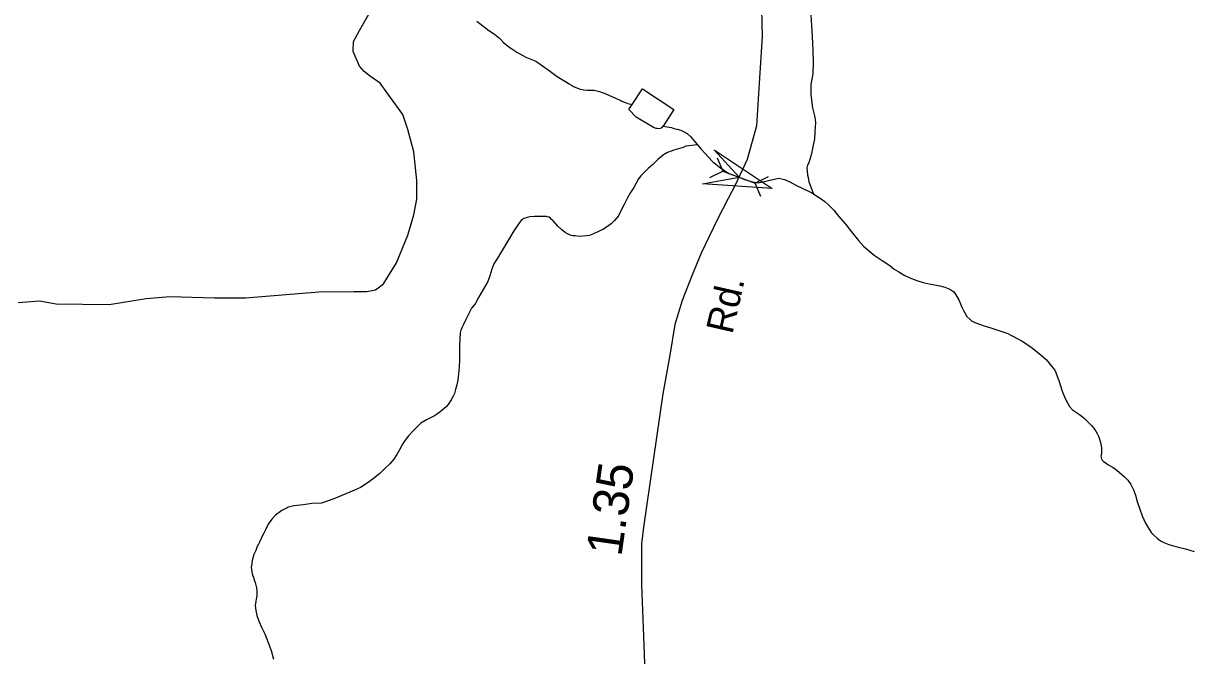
# Model space of a CAD drawing. Extents: x 2220236 to 2384410, y 720751 to 894131.
# Drawn here: x 2318475 to 2322567, y 869383 to 871598 of the extents above; entities that cross this region are included whole.
import ezdxf

# ---------------------------------------------------------------- set-up
doc = ezdxf.new("R2010")
doc.units = 0
for name, color, linetype in [('Exist Hydrographic Creek Single Shore', 7, 'Continuous'), ('Exist Hydrographic Misc Water Feature', 7, 'Continuous'), ('Exist Road Non-System Type 51', 7, 'Continuous'), ('Exist Road Secondary Mileage Hundredths English Label', 7, 'Continuous'), ('Exist Road Secondary Structure Pipe Attributed CELL', 7, 'Continuous'), ('Exist Road Secondary Structure Pipe CELL', 7, 'Continuous'), ('Exist Road Secondary Type 51 Attributed', 7, 'Continuous'), ('Exist Road Secondary Type 51 Label', 7, 'Continuous')]:
    doc.layers.add(name, color=color, linetype=linetype)

msp = doc.modelspace()

# ---------------------------------------------------------------- linework, layer by layer
at = {"layer": 'Exist Hydrographic Creek Single Shore'}
for points in [[(2321242.5, 871001), (2321247.7, 870998.1), (2321265.6, 870985.6), (2321281.7, 870973.8), (2321297.6, 870959.9), (2321313.7, 870944.1), (2321329.6, 870923.4), (2321355.6, 870894), (2321375.6, 870867.9), (2321399.7, 870837.6), (2321417.7, 870818), (2321455.6, 870786.7), (2321483.2, 870767.2), (2321509.6, 870749.5), (2321525.6, 870737.7), (2321541.7, 870727.8), (2321562.4, 870715.4), (2321577.7, 870707.9), (2321591.7, 870701.8), (2321607.6, 870696.1), (2321627.2, 870690.3), (2321647.6, 870685.3), (2321667.6, 870682.1), (2321685.3, 870678.7), (2321702.9, 870673.6), (2321713.7, 870670), (2321723.9, 870664.6), (2321733.6, 870657.6), (2321741.6, 870647.4), (2321751.8, 870629.8), (2321757.1, 870616), (2321761.6, 870603.8), (2321767.7, 870591.8), (2321779.8, 870571.7), (2321789.8, 870561.5), (2321795.8, 870556), (2321807.7, 870550), (2321823.7, 870544.1), (2321843.8, 870537.5), (2321863.6, 870531.7), (2321887.8, 870523.7), (2321923.1, 870511.2), (2321973, 870484.6), (2322003.8, 870465.2), (2322040.6, 870436.3), (2322058.3, 870419.9), (2322075.8, 870397.8), (2322087.8, 870383.5), (2322091.7, 870375.4), (2322097.8, 870358.5), (2322101.7, 870347), (2322113.2, 870309.7), (2322123.7, 870283.9), (2322131.7, 870269.4), (2322139.8, 870255.9), (2322149.9, 870244.7), (2322173.8, 870227.7), (2322183.9, 870221.5), (2322192.2, 870214.5), (2322201.2, 870205), (2322208.7, 870197.9), (2322216.2, 870190), (2322225, 870179.8), (2322228.2, 870174.1), (2322231.8, 870169.5), (2322235.8, 870161.4), (2322240.4, 870151.6), (2322243.8, 870141.2), (2322247.7, 870129.9), (2322249.8, 870117.6), (2322251.1, 870110.2), (2322251.7, 870103.7), (2322251.7, 870099.7), (2322251, 870091.4), (2322249.9, 870085.6), (2322249.4, 870081.6), (2322249.8, 870077.4), (2322251.2, 870072.6), (2322253.8, 870067.7), (2322257.8, 870063.7), (2322263.7, 870059.9), (2322274, 870053), (2322290.2, 870043), (2322298.9, 870037.6), (2322313.7, 870026), (2322331.8, 870009.3), (2322343.7, 869997.6), (2322353.7, 869983.2), (2322362.9, 869964), (2322369.9, 869945.2), (2322375.8, 869923.5), (2322385.5, 869895.9), (2322393.8, 869873.2), (2322405.7, 869847.5), (2322415.8, 869829.9), (2322425.9, 869814.7), (2322435.7, 869803.7)], [(2322435.7, 869803.7), (2322445.9, 869794.1), (2322457.9, 869785.6), (2322469.7, 869779.5), (2322487, 869772.8), (2322503.8, 869767.9), (2322519.8, 869763.5), (2322545.9, 869757.2), (2322561, 869753), (2322575.9, 869747.8)]]:
    msp.add_lwpolyline(points, dxfattribs=at)
at = {"layer": 'Exist Hydrographic Misc Water Feature'}
for points in [[(2321233.6, 871627.5), (2321237.7, 871552.3), (2321239.7, 871503.9), (2321241.7, 871459.8), (2321239.7, 871421.9), (2321233.6, 871383.8), (2321233.6, 871350.2), (2321235.6, 871329.9), (2321239.6, 871302.1), (2321247.7, 871269.6), (2321249.7, 871251.6), (2321247.6, 871217.9), (2321245.6, 871194.1), (2321239.6, 871160.2), (2321235.6, 871141.8), (2321231.7, 871129.5), (2321225.7, 871109.4), (2321221.6, 871102), (2321219.6, 871091.9), (2321220, 871082.2), (2321221.6, 871066.6), (2321223.6, 871058.5), (2321226.4, 871043), (2321231.6, 871027.6), (2321239.6, 871009.9), (2321242.5, 871001)], [(2320063.3, 871605.7), (2320105.4, 871573.9), (2320125.4, 871560.1), (2320143.3, 871546), (2320157.3, 871531.8), (2320175.4, 871516.1), (2320203.4, 871497.4), (2320235.3, 871479.9), (2320269.5, 871465.7), (2320285.5, 871455.8), (2320321.4, 871430.3), (2320345.3, 871412.2), (2320377.3, 871392.3), (2320387.2, 871386.9), (2320395.4, 871381.5), (2320401.4, 871377.7), (2320415.4, 871371.7), (2320425.4, 871367.9), (2320437.9, 871365.2), (2320451.5, 871364.2), (2320465.3, 871363.9), (2320473.3, 871364.3), (2320479.4, 871363.7), (2320493.5, 871360.1), (2320515.5, 871351.2), (2320549.5, 871336.2), (2320567.5, 871327.9), (2320571.6, 871325.5), (2320580.7, 871321.8), (2320592.5, 871317.3), (2320607.3, 871313.9)], [(2320607.3, 871313.9), (2320643.6, 871369.4), (2320753.4, 871296.1), (2320716, 871238.8)], [(2320716, 871238.8), (2320715.4, 871237.9), (2320711.6, 871233.6), (2320709.1, 871231.1), (2320705.5, 871230.1), (2320701.4, 871229.2), (2320695.5, 871229.7), (2320691.1, 871230.3), (2320681.6, 871234.1), (2320621.5, 871270.1), (2320595.4, 871296.2), (2320607.3, 871313.9)], [(2320716, 871238.8), (2320729.5, 871236.1), (2320737.4, 871234.6), (2320744.8, 871233.3), (2320753.9, 871230.5), (2320765.5, 871227.6), (2320777.4, 871224.1), (2320787.6, 871219.5), (2320799.9, 871212.6), (2320811.5, 871201.7), (2320823.5, 871188.1), (2320836.3, 871173.1)], [(2320836.3, 871173.1), (2320795.5, 871168.2), (2320785.5, 871163.6), (2320777.6, 871161.7), (2320753.5, 871154.1), (2320731.4, 871145.8), (2320717.5, 871138), (2320709.6, 871131.9), (2320697.6, 871121.6), (2320679.5, 871103.4), (2320663.5, 871089.7), (2320649.4, 871076), (2320637.5, 871064.1), (2320629.5, 871053.9), (2320613.6, 871023.7), (2320601.5, 871006), (2320591.4, 870987.5), (2320579.4, 870964), (2320569.4, 870943.8), (2320559.4, 870923.8), (2320545.5, 870907.6), (2320533.4, 870895.7), (2320505.4, 870875.6), (2320499.3, 870873.7), (2320485.3, 870867.3), (2320463.3, 870857.4), (2320457.4, 870855.6), (2320447.3, 870853.6), (2320423.3, 870851.8), (2320407.4, 870853.6), (2320399.4, 870854), (2320393.4, 870855.4), (2320381.3, 870861.5), (2320373.3, 870866.2), (2320360.5, 870875.4), (2320347.4, 870888.1), (2320331.3, 870905.4), (2320329.4, 870907.8), (2320325.2, 870911.8), (2320321.3, 870915.6), (2320316.3, 870919.6), (2320309.8, 870921), (2320307.4, 870921.7), (2320293.2, 870921.9), (2320282.8, 870922.3), (2320265.4, 870921.6), (2320249.3, 870920.1), (2320239.3, 870918.1), (2320233.2, 870916.2), (2320226.5, 870914.2), (2320223.2, 870911.6), (2320219, 870907.4), (2320212.8, 870900.6), (2320203.2, 870887), (2320193.4, 870871), (2320177.3, 870845.7), (2320153.3, 870805.3), (2320135.3, 870776), (2320123.1, 870755.7), (2320115.3, 870737.3), (2320109.3, 870713.3), (2320101.3, 870694.1), (2320085.2, 870665.7), (2320069.2, 870637.8), (2320057.2, 870616.1), (2320045.1, 870600), (2320035.3, 870581.4), (2320025.1, 870561.4), (2320017.2, 870543.8), (2320011.1, 870532), (2320007.2, 870523.6), (2320005.2, 870513.7), (2320003, 870469.4), (2320003.1, 870448), (2320003.1, 870419.4), (2320001.1, 870393.9), (2319999.5, 870370.8), (2319997.2, 870349.3), (2319993.1, 870332), (2319989.1, 870315.4), (2319985.1, 870301.2), (2319979, 870289.6), (2319973, 870279.5), (2319963.1, 870263.5), (2319957.2, 870255.9), (2319939.6, 870240.3), (2319925, 870229.9), (2319914.9, 870222.9), (2319903.1, 870217.4), (2319887, 870209.4), (2319881, 870205.9), (2319867.3, 870197.1), (2319853.1, 870183.4), (2319841, 870171.5), (2319824.3, 870152.8), (2319808.9, 870133.1), (2319802.9, 870123.9)], [(2320836.3, 871173.1), (2320849.5, 871158), (2320888.8, 871114.2), (2320912.6, 871096.3), (2320946, 871072.4), (2320981.9, 871059.3), (2321001, 871050.9), (2321024.8, 871043.8), (2321048.7, 871040.2), (2321121.6, 871055.9), (2321140.8, 871051.9), (2321159.6, 871043.7), (2321182.7, 871029.8), (2321205.5, 871020.1), (2321227.6, 871009.4), (2321242.5, 871001)], [(2319802.9, 870123.9), (2319792.1, 870104.6), (2319783, 870087.8), (2319773, 870071.8), (2319758.9, 870055.6), (2319743.9, 870041), (2319724.1, 870021.4), (2319701, 870003.2), (2319682.8, 869989.3), (2319656.1, 869972.6), (2319634.9, 869962.7), (2319619, 869955.5), (2319562.9, 869932), (2319518.9, 869917.7), (2319485.1, 869915.6), (2319455.7, 869912), (2319422.8, 869907.4), (2319402.8, 869903.2), (2319398.9, 869901.4), (2319380.9, 869891.7), (2319358.7, 869875.2), (2319344.9, 869861.4), (2319332.8, 869843.7), (2319322.8, 869823.7), (2319316.7, 869811.8), (2319311.3, 869801.8), (2319302.9, 869783.4), (2319298.9, 869773.5), (2319292.7, 869763.2), (2319288.8, 869751.6), (2319282.8, 869737.4), (2319276.8, 869715.9), (2319274.7, 869705), (2319273.4, 869692.8), (2319274.8, 869677.2), (2319277.8, 869664.2), (2319280.8, 869657.9), (2319284.7, 869645.6), (2319286.8, 869639.1), (2319291.4, 869620.5), (2319292.7, 869607.3), (2319292.9, 869593.5), (2319290.8, 869581.1), (2319288.7, 869573.6), (2319286.9, 869558.7), (2319288.8, 869541.6), (2319292.7, 869523.7), (2319300.9, 869501), (2319308.8, 869483.4), (2319320.8, 869459.2), (2319332.8, 869429.3), (2319342.8, 869401.1), (2319350.8, 869371)]]:
    msp.add_lwpolyline(points, dxfattribs=at)
at = {"layer": 'Exist Road Non-System Type 51'}
msp.add_lwpolyline([(2318456.3, 870620.5), (2318531.9, 870625.8), (2318589.8, 870615.3), (2318776, 870613.5), (2318905.1, 870634.6), (2318989.5, 870641.6), (2319144, 870636.4), (2319252.9, 870636.4), (2319509.4, 870657.4), (2319634.1, 870659.2), (2319678, 870659.2), (2319707.9, 870664.5), (2319736.9, 870685.6), (2319782.5, 870759.4), (2319821.2, 870856.1), (2319842.2, 870928.1), (2319852.8, 870982.6), (2319852.8, 871047.6), (2319842.2, 871147.8), (2319821.2, 871226.9), (2319804.4, 871279.5), (2319780.1, 871313.4), (2319751.7, 871351.1), (2319724.6, 871388.6), (2319690.9, 871412.3), (2319668.8, 871430), (2319652.7, 871448), (2319629.7, 871499.4), (2319631.5, 871534.5), (2319652.5, 871573.2), (2319726.3, 871703.2)], dxfattribs=at)
at = {"layer": 'Exist Road Secondary Structure Pipe Attributed CELL'}
msp.add_lwpolyline([(2320894.6, 871155.6), (2321097.3, 871020), (2320854, 871036.1), (2320981.9, 871059.3)], close=True, dxfattribs=at)
at = {"layer": 'Exist Road Secondary Structure Pipe CELL'}
for p, q in [((2320905.3, 871127.1), (2320925.2, 871080.4)), ((2320879.6, 871058), (2320925.2, 871080.4)), ((2320925.2, 871080.4), (2321038.5, 871038.2)), ((2321084.1, 871060.5), (2321038.5, 871038.2)), ((2321058.4, 870991.4), (2321038.5, 871038.2))]:
    msp.add_line(p, q, dxfattribs=at)
at = {"layer": 'Exist Road Secondary Type 51 Attributed'}
msp.add_lwpolyline([(2321060.5, 872335.9), (2321050.2, 872080.2), (2321062.2, 871552.1), (2321052.8, 871389), (2321042.8, 871239.2), (2321010.3, 871121.5), (2320968.2, 871031.8), (2320943.6, 870984.4), (2320906.7, 870912.3), (2320849.6, 870792.8), (2320816.2, 870713.7), (2320782.9, 870627.6), (2320756.5, 870543.2), (2320739, 870436), (2320714.4, 870300.6), (2320647.6, 869833.1), (2320640.6, 869775.1), (2320639.7, 869694.3), (2320639.7, 869632.7), (2320648.5, 869420.1), (2320653.8, 869258.4)], dxfattribs=at)

# ---------------------------------------------------------------- texts
at = {"layer": 'Exist Road Secondary Mileage Hundredths English Label'}
msp.add_text('1.35', height=125, rotation=81.875, dxfattribs=at).set_placement((2320569.4, 869727.8))
at = {"layer": 'Exist Road Secondary Type 51 Label'}
msp.add_text('Rd.', height=95, rotation=77.209, dxfattribs=at).set_placement((2320958.2, 870506.4))

doc.saveas('drawing.dxf')
